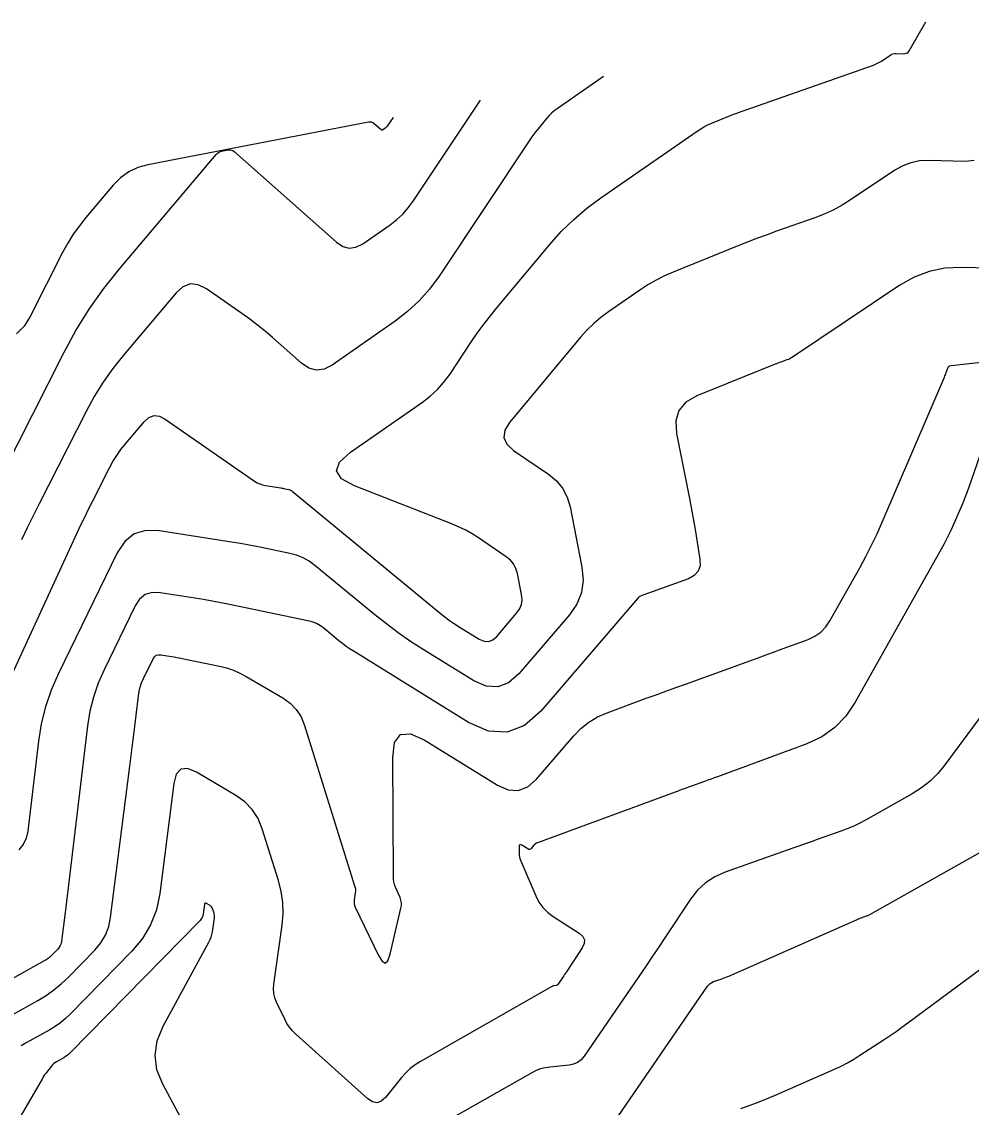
# Model space of a CAD drawing. Extents: x 1354696 to 1366163, y 660729 to 670380.
# Drawn here: x 1362761.7 to 1362848.2, y 664974.9 to 665073.8 of the extents above; entities that cross this region are included whole.
import ezdxf

# ---------------------------------------------------------------- set-up
doc = ezdxf.new("R2010")
doc.units = 0
doc.layers.add('R_Contours', color=7, linetype='Continuous')

msp = doc.modelspace()

# ---------------------------------------------------------------- linework, layer by layer
at = {"layer": 'R_Contours'}
for points in [[(1362760.003, 665012.498), (1362766.77, 665027.221), (1362767.105, 665027.94), (1362767.446, 665028.656), (1362767.795, 665029.368), (1362768.15, 665030.077), (1362769.709, 665033.146), (1362770.022, 665033.723), (1362770.368, 665034.278), (1362770.745, 665034.812), (1362771.154, 665035.325), (1362772.853, 665037.335), (1362773.292, 665037.727), (1362773.76, 665037.9), (1362774.257, 665037.854), (1362774.783, 665037.588), (1362782.924, 665031.926), (1362783.151, 665031.786), (1362783.389, 665031.674), (1362783.638, 665031.59), (1362783.898, 665031.534), (1362785.315, 665031.311), (1362785.405, 665031.296), (1362785.494, 665031.28), (1362785.583, 665031.263), (1362785.672, 665031.245), (1362786.027, 665031.172), (1362786.114, 665031.148), (1362786.196, 665031.115), (1362786.273, 665031.072), (1362786.345, 665031.02), (1362799.833, 665019.903), (1362800.249, 665019.572), (1362800.676, 665019.255), (1362801.113, 665018.953), (1362801.56, 665018.665), (1362803.372, 665017.544), (1362803.812, 665017.35), (1362804.225, 665017.326), (1362804.612, 665017.473), (1362804.972, 665017.792), (1362806.78, 665019.895), (1362807.049, 665020.281), (1362807.213, 665020.694), (1362807.273, 665021.134), (1362807.23, 665021.602), (1362806.848, 665023.529), (1362806.714, 665023.984), (1362806.502, 665024.389), (1362806.212, 665024.742), (1362805.845, 665025.043), (1362803.307, 665026.766), (1362802.74, 665027.128), (1362802.155, 665027.457), (1362801.552, 665027.753), (1362800.933, 665028.015), (1362792.004, 665031.504), (1362790.841, 665032.141), (1362790.394, 665032.862), (1362790.661, 665033.667), (1362791.644, 665034.557), (1362798.207, 665039.119), (1362798.918, 665039.663), (1362799.568, 665040.267), (1362800.158, 665040.929), (1362800.687, 665041.651), (1362802.685, 665044.656), (1362803.194, 665045.399), (1362803.723, 665046.128), (1362804.272, 665046.843), (1362804.84, 665047.542), (1362809.797, 665053.477), (1362810.852, 665054.657), (1362811.978, 665055.759), (1362813.177, 665056.781), (1362814.448, 665057.726), (1362823.221, 665063.801), (1362823.554, 665064.018), (1362823.899, 665064.217), (1362824.254, 665064.396), (1362824.619, 665064.555), (1362826.102, 665065.154), (1362826.473, 665065.302), (1362826.847, 665065.445), (1362827.221, 665065.584), (1362827.598, 665065.719), (1362839.275, 665069.822), (1362839.466, 665069.896), (1362839.651, 665069.982), (1362839.831, 665070.079), (1362840.004, 665070.187), (1362840.755, 665070.69), (1362840.896, 665070.77), (1362841.043, 665070.826), (1362841.198, 665070.858), (1362841.36, 665070.866), (1362842.022, 665070.85), (1362842.177, 665070.865), (1362842.311, 665070.916), (1362842.425, 665071.004), (1362842.519, 665071.128), (1362844.049, 665073.766)], [(1362814.708, 665068.765), (1362810.46, 665065.823), (1362810.208, 665065.636), (1362809.971, 665065.434), (1362809.748, 665065.216), (1362809.54, 665064.983), (1362808.734, 665064.018), (1362808.535, 665063.774), (1362808.344, 665063.525), (1362808.16, 665063.271), (1362807.982, 665063.011), (1362799.719, 665050.581), (1362798.862, 665049.414), (1362797.908, 665048.342), (1362796.857, 665047.366), (1362795.708, 665046.486), (1362789.974, 665042.5), (1362789.256, 665042.132), (1362788.553, 665042.036), (1362787.867, 665042.214), (1362787.196, 665042.664), (1362784.548, 665045.012), (1362783.877, 665045.589), (1362783.191, 665046.145), (1362782.489, 665046.681), (1362781.77, 665047.197), (1362778.549, 665049.437), (1362777.791, 665049.82), (1362777.075, 665049.887), (1362776.4, 665049.637), (1362775.766, 665049.071), (1362770.978, 665043.407), (1362770.014, 665042.196), (1362769.124, 665040.936), (1362768.309, 665039.627), (1362767.569, 665038.267), (1362763.305, 665029.869), (1362762.757, 665028.775), (1362762.219, 665027.677), (1362761.692, 665026.573)], [(1362757.042, 665026.869), (1362765.546, 665043.619), (1362766.65, 665045.648), (1362767.867, 665047.603), (1362769.195, 665049.484), (1362770.635, 665051.291), (1362779.411, 665061.673), (1362779.518, 665061.78), (1362779.637, 665061.865), (1362779.769, 665061.927), (1362779.915, 665061.968), (1362780.523, 665062.085), (1362780.67, 665062.098), (1362780.809, 665062.078), (1362780.938, 665062.025), (1362781.058, 665061.939), (1362790.371, 665053.684), (1362790.948, 665053.296), (1362791.539, 665053.143), (1362792.144, 665053.226), (1362792.763, 665053.543), (1362795.266, 665055.283), (1362795.867, 665055.743), (1362796.416, 665056.253), (1362796.914, 665056.813), (1362797.362, 665057.423), (1362803.485, 665066.633)], [(1362795.532, 665065.057), (1362795.005, 665064.265), (1362794.967, 665064.212), (1362794.924, 665064.164), (1362794.877, 665064.12), (1362794.825, 665064.081), (1362794.61, 665063.931), (1362794.556, 665063.904), (1362794.504, 665063.897), (1362794.453, 665063.91), (1362794.404, 665063.943), (1362793.812, 665064.467), (1362793.693, 665064.553), (1362793.565, 665064.605), (1362793.427, 665064.625), (1362793.281, 665064.613), (1362773.199, 665060.736), (1362772.291, 665060.483), (1362771.464, 665060.092), (1362770.719, 665059.563), (1362770.055, 665058.894), (1362767.56, 665055.943), (1362766.96, 665055.19), (1362766.406, 665054.406), (1362765.899, 665053.591), (1362765.438, 665052.745), (1362762.476, 665046.91), (1362761.93, 665046.047), (1362761.249, 665045.346)], [(1362848.463, 665061.123), (1362847.674, 665061.049), (1362844.307, 665061.13), (1362843.483, 665061.089), (1362842.694, 665060.926), (1362841.942, 665060.641), (1362841.224, 665060.233), (1362837.198, 665057.537), (1362836.419, 665057.05), (1362835.615, 665056.615), (1362834.785, 665056.232), (1362833.928, 665055.9), (1362830.452, 665054.679), (1362829.585, 665054.368), (1362828.721, 665054.048), (1362827.861, 665053.718), (1362827.005, 665053.378), (1362821.04, 665050.968), (1362820.247, 665050.622), (1362819.477, 665050.233), (1362818.73, 665049.803), (1362818.005, 665049.33), (1362815.153, 665047.355), (1362814.459, 665046.839), (1362813.805, 665046.281), (1362813.19, 665045.68), (1362812.614, 665045.035), (1362806.137, 665037.281), (1362805.697, 665036.567), (1362805.61, 665035.903), (1362805.876, 665035.288), (1362806.496, 665034.723), (1362809.681, 665032.561), (1362810.401, 665031.97), (1362810.969, 665031.278), (1362811.385, 665030.486), (1362811.648, 665029.592), (1362812.734, 665024.107), (1362812.845, 665022.913), (1362812.691, 665021.788), (1362812.272, 665020.734), (1362811.588, 665019.749), (1362806.974, 665014.382), (1362806.054, 665013.57), (1362805.067, 665013.194), (1362804.012, 665013.255), (1362802.89, 665013.751), (1362798.267, 665016.611), (1362797.124, 665017.345), (1362796.009, 665018.116), (1362794.92, 665018.925), (1362793.858, 665019.77), (1362788.412, 665024.259), (1362787.89, 665024.64), (1362787.334, 665024.949), (1362786.745, 665025.188), (1362786.122, 665025.356), (1362783.56, 665025.887), (1362782.919, 665026.016), (1362782.277, 665026.137), (1362781.633, 665026.251), (1362780.988, 665026.356), (1362774.261, 665027.419), (1362773.018, 665027.451), (1362771.96, 665027.127), (1362771.089, 665026.446), (1362770.405, 665025.407), (1362765.027, 665014.349), (1362764.388, 665012.885), (1362763.877, 665011.382), (1362763.494, 665009.842), (1362763.239, 665008.265), (1362762.259, 665000.061), (1362762.113, 664999.415), (1362761.839, 664998.851), (1362761.437, 664998.369)], [(1362855.204, 665051.204), (1362847.253, 665051.394), (1362845.767, 665051.32), (1362844.346, 665051.026), (1362842.988, 665050.511), (1362841.694, 665049.776), (1362831.91, 665043.225), (1362831.789, 665043.148), (1362831.663, 665043.08), (1362831.533, 665043.02), (1362831.399, 665042.969), (1362830.855, 665042.778), (1362830.72, 665042.729), (1362830.585, 665042.679), (1362830.45, 665042.627), (1362830.317, 665042.574), (1362823.191, 665039.695), (1362822.2, 665039.128), (1362821.561, 665038.369), (1362821.276, 665037.42), (1362821.344, 665036.279), (1362822.55, 665030.193), (1362822.679, 665029.527), (1362822.803, 665028.86), (1362822.921, 665028.192), (1362823.034, 665027.523), (1362823.475, 665024.837), (1362823.491, 665024.226), (1362823.322, 665023.724), (1362822.966, 665023.331), (1362822.425, 665023.048), (1362818.781, 665021.732), (1362818.7, 665021.702), (1362818.619, 665021.673), (1362818.537, 665021.643), (1362818.456, 665021.613), (1362818.132, 665021.494), (1362818.054, 665021.46), (1362817.982, 665021.417), (1362817.917, 665021.365), (1362817.857, 665021.304), (1362808.975, 665010.973), (1362807.496, 665009.667), (1362805.909, 665009.062), (1362804.213, 665009.159), (1362802.408, 665009.958), (1362791.988, 665016.405), (1362791.626, 665016.637), (1362791.273, 665016.881), (1362790.928, 665017.137), (1362790.592, 665017.405), (1362789.264, 665018.5), (1362788.921, 665018.75), (1362788.555, 665018.954), (1362788.167, 665019.111), (1362787.757, 665019.221), (1362780.632, 665020.698), (1362779.847, 665020.855), (1362779.061, 665021.004), (1362778.273, 665021.143), (1362777.484, 665021.272), (1362774.322, 665021.771), (1362773.586, 665021.791), (1362772.961, 665021.599), (1362772.446, 665021.196), (1362772.041, 665020.582), (1362769.207, 665014.753), (1362768.671, 665013.526), (1362768.243, 665012.268), (1362767.922, 665010.978), (1362767.709, 665009.656), (1362765.917, 664994.659), (1362765.856, 664994.156), (1362765.795, 664993.652), (1362765.732, 664993.148), (1362765.668, 664992.645), (1362765.336, 664990.035), (1362765.295, 664989.837), (1362765.225, 664989.653), (1362765.124, 664989.484), (1362764.994, 664989.329), (1362764.414, 664988.737), (1362764.265, 664988.595), (1362764.106, 664988.465), (1362763.939, 664988.347), (1362763.762, 664988.24), (1362755.62, 664983.703)], [(1362759.366, 664982.522), (1362763.184, 664984.65), (1362763.927, 664985.099), (1362764.631, 664985.598), (1362765.298, 664986.146), (1362765.928, 664986.743), (1362768.368, 664989.233), (1362768.916, 664989.885), (1362769.339, 664990.599), (1362769.636, 664991.372), (1362769.809, 664992.207), (1362771.562, 665005.983), (1362771.653, 665006.705), (1362771.743, 665007.427), (1362771.831, 665008.149), (1362771.918, 665008.871), (1362772.337, 665012.377), (1362772.403, 665012.786), (1362772.503, 665013.185), (1362772.635, 665013.574), (1362772.801, 665013.953), (1362773.677, 665015.756), (1362773.803, 665015.946), (1362773.962, 665016.071), (1362774.155, 665016.13), (1362774.383, 665016.124), (1362775.361, 665015.97), (1362775.605, 665015.93), (1362775.849, 665015.887), (1362776.092, 665015.841), (1362776.335, 665015.792), (1362779.73, 665015.089), (1362780.367, 665014.93), (1362780.985, 665014.72), (1362781.584, 665014.461), (1362782.163, 665014.152), (1362785.477, 665012.208), (1362786.159, 665011.725), (1362786.719, 665011.145), (1362787.157, 665010.468), (1362787.474, 665009.695), (1362792.033, 664995.092), (1362792.074, 664994.931), (1362792.096, 664994.767), (1362792.1, 664994.603), (1362792.086, 664994.437), (1362791.992, 664993.769), (1362791.981, 664993.604), (1362791.993, 664993.443), (1362792.03, 664993.285), (1362792.091, 664993.131), (1362794.196, 664988.743), (1362794.523, 664988.207), (1362794.809, 664988.048), (1362795.054, 664988.264), (1362795.259, 664988.858), (1362796.249, 664993.046), (1362796.288, 664993.294), (1362796.287, 664993.539), (1362796.246, 664993.78), (1362796.165, 664994.017), (1362795.761, 664994.961), (1362795.673, 664995.2), (1362795.609, 664995.444), (1362795.571, 664995.693), (1362795.557, 664995.947), (1362795.496, 665006.753), (1362795.668, 665008.13), (1362796.205, 665008.857), (1362797.105, 665008.936), (1362798.37, 665008.365), (1362805.034, 665004.243), (1362806.012, 665003.809), (1362806.932, 665003.757), (1362807.792, 665004.085), (1362808.594, 665004.793), (1362811.988, 665008.74), (1362812.643, 665009.413), (1362813.365, 665009.987), (1362814.156, 665010.463), (1362815.015, 665010.84), (1362818.588, 665012.155), (1362819.481, 665012.483), (1362820.375, 665012.81), (1362821.269, 665013.135), (1362822.164, 665013.459), (1362828.119, 665015.61), (1362828.772, 665015.846), (1362829.425, 665016.084), (1362830.077, 665016.322), (1362830.728, 665016.563), (1362833.334, 665017.525), (1362833.946, 665017.811), (1362834.481, 665018.189), (1362834.938, 665018.657), (1362835.316, 665019.217), (1362838.029, 665024.053), (1362838.58, 665025.068), (1362839.105, 665026.096), (1362839.602, 665027.138), (1362840.072, 665028.193), (1362845.75, 665041.41), (1362845.792, 665041.511), (1362845.832, 665041.613), (1362845.871, 665041.715), (1362845.908, 665041.818), (1362846.052, 665042.232), (1362846.097, 665042.324), (1362846.16, 665042.393), (1362846.242, 665042.439), (1362846.342, 665042.463), (1362859.844, 665043.937)], [(1362849.874, 665036.873), (1362847.969, 665031.398), (1362847.81, 665030.955), (1362847.644, 665030.516), (1362847.47, 665030.079), (1362847.288, 665029.646), (1362846.546, 665027.918), (1362846.355, 665027.488), (1362846.153, 665027.064), (1362845.939, 665026.646), (1362845.715, 665026.233), (1362837.614, 665011.791), (1362836.771, 665010.543), (1362835.754, 665009.499), (1362834.563, 665008.658), (1362833.199, 665008.02), (1362825.082, 665005.022), (1362824.787, 665004.914), (1362824.492, 665004.806), (1362824.197, 665004.698), (1362823.902, 665004.591), (1362822.72, 665004.165), (1362822.425, 665004.058), (1362822.13, 665003.95), (1362821.835, 665003.843), (1362821.54, 665003.734), (1362808.673, 664999), (1362808.584, 664998.961), (1362808.502, 664998.912), (1362808.427, 664998.852), (1362808.359, 664998.782), (1362808.102, 664998.483), (1362808.035, 664998.424), (1362807.963, 664998.397), (1362807.887, 664998.401), (1362807.805, 664998.437), (1362807.25, 664998.78), (1362807.144, 664998.828), (1362807.069, 664998.821), (1362807.025, 664998.761), (1362807.01, 664998.646), (1362807.014, 664998.01), (1362807.022, 664997.858), (1362807.045, 664997.709), (1362807.083, 664997.564), (1362807.136, 664997.421), (1362808.532, 664994.157), (1362808.817, 664993.604), (1362809.173, 664993.11), (1362809.6, 664992.676), (1362810.098, 664992.302), (1362812.484, 664990.762), (1362812.807, 664990.482), (1362812.961, 664990.167), (1362812.946, 664989.816), (1362812.763, 664989.429), (1362811.325, 664987.258), (1362811.241, 664987.132), (1362811.157, 664987.007), (1362811.072, 664986.882), (1362810.987, 664986.757), (1362810.526, 664986.085), (1362810.498, 664986.052), (1362810.466, 664986.027), (1362810.428, 664986.011), (1362810.386, 664986.002), (1362810.207, 664985.984), (1362810.162, 664985.977), (1362810.12, 664985.966), (1362810.079, 664985.951), (1362810.039, 664985.931), (1362798.036, 664979.096), (1362797.549, 664978.789), (1362797.097, 664978.441), (1362796.679, 664978.051), (1362796.296, 664977.621), (1362794.833, 664975.819), (1362794.459, 664975.474), (1362794.069, 664975.337), (1362793.662, 664975.411), (1362793.238, 664975.694), (1362786.686, 664981.574), (1362786.381, 664981.876), (1362786.109, 664982.203), (1362785.871, 664982.556), (1362785.667, 664982.934), (1362784.917, 664984.496), (1362784.761, 664984.892), (1362784.666, 664985.297), (1362784.634, 664985.711), (1362784.663, 664986.135), (1362785.418, 664991.505), (1362785.507, 664992.538), (1362785.481, 664993.562), (1362785.34, 664994.576), (1362785.085, 664995.581), (1362783.619, 665000.278), (1362783.236, 665001.212), (1362782.706, 665002.03), (1362782.029, 665002.732), (1362781.205, 665003.316), (1362777.616, 665005.421), (1362776.814, 665005.753), (1362776.204, 665005.695), (1362775.785, 665005.247), (1362775.558, 665004.41), (1362774.282, 664994.378), (1362773.978, 664992.907), (1362773.453, 664991.544), (1362772.708, 664990.287), (1362771.743, 664989.137), (1362766.113, 664983.395), (1362765.689, 664982.992), (1362765.239, 664982.622), (1362764.764, 664982.286), (1362764.263, 664981.983), (1362762.125, 664980.792), (1362761.671, 664980.509)], [(1362849.096, 665010.56), (1362845.781, 665006.086), (1362845.143, 665005.312), (1362844.435, 665004.617), (1362843.657, 665004.001), (1362842.81, 665003.464), (1362838.549, 665001.063), (1362838.027, 665000.784), (1362837.494, 665000.527), (1362836.951, 665000.294), (1362836.398, 665000.084), (1362834.163, 664999.289), (1362833.604, 664999.09), (1362833.045, 664998.892), (1362832.486, 664998.694), (1362831.926, 664998.497), (1362825.771, 664996.33), (1362824.827, 664995.913), (1362823.985, 664995.363), (1362823.246, 664994.681), (1362822.611, 664993.867), (1362820.277, 664990.343), (1362819.692, 664989.464), (1362819.103, 664988.586), (1362818.511, 664987.712), (1362817.915, 664986.839), (1362812.93, 664979.575), (1362812.657, 664979.252), (1362812.337, 664979.008), (1362811.97, 664978.845), (1362811.556, 664978.761), (1362809.803, 664978.585), (1362809.372, 664978.519), (1362808.955, 664978.41), (1362808.551, 664978.257), (1362808.162, 664978.061), (1362800.74, 664973.835)], [(1362815.334, 664973.064), (1362824.164, 664985.932), (1362824.277, 664986.073), (1362824.408, 664986.19), (1362824.556, 664986.285), (1362824.722, 664986.357), (1362825.422, 664986.597), (1362825.596, 664986.659), (1362825.769, 664986.724), (1362825.94, 664986.793), (1362826.11, 664986.866), (1362837.728, 664991.99), (1362837.837, 664992.037), (1362837.947, 664992.082), (1362838.058, 664992.125), (1362838.17, 664992.165), (1362838.737, 664992.367), (1362838.789, 664992.387), (1362838.84, 664992.409), (1362838.89, 664992.433), (1362838.939, 664992.459), (1362851.196, 664999.364)], [(1362778.088, 664970.44), (1362774.561, 664977.017), (1362774.03, 664978.34), (1362773.856, 664979.661), (1362774.04, 664980.98), (1362774.581, 664982.299), (1362778.765, 664989.955), (1362778.875, 664990.18), (1362778.963, 664990.411), (1362779.03, 664990.65), (1362779.076, 664990.895), (1362779.257, 664992.183), (1362779.266, 664992.286), (1362779.263, 664992.388), (1362779.249, 664992.49), (1362779.224, 664992.59), (1362779.094, 664993.007), (1362779.059, 664993.093), (1362779.01, 664993.168), (1362778.948, 664993.233), (1362778.872, 664993.286), (1362778.541, 664993.48), (1362778.468, 664993.511), (1362778.411, 664993.505), (1362778.373, 664993.464), (1362778.352, 664993.387), (1362778.243, 664992.532), (1362778.208, 664992.363), (1362778.148, 664992.208), (1362778.063, 664992.064), (1362777.953, 664991.932), (1362766.13, 664979.875), (1362765.998, 664979.749), (1362765.857, 664979.634), (1362765.709, 664979.528), (1362765.552, 664979.434), (1362764.885, 664979.062), (1362764.743, 664978.973), (1362764.612, 664978.872), (1362764.492, 664978.758), (1362764.383, 664978.632), (1362763.968, 664978.099), (1362763.866, 664977.965), (1362763.77, 664977.827), (1362763.678, 664977.686), (1362763.59, 664977.542), (1362756.045, 664964.619)], [(1362827.211, 664974.803), (1362828.039, 664975.097), (1362828.86, 664975.408), (1362829.675, 664975.737), (1362830.482, 664976.083), (1362835.732, 664978.398), (1362836.329, 664978.676), (1362836.912, 664978.977), (1362837.483, 664979.301), (1362838.041, 664979.649), (1362840.247, 664981.088), (1362840.796, 664981.452), (1362841.339, 664981.824), (1362841.877, 664982.204), (1362842.409, 664982.592), (1362852.336, 664989.943)]]:
    msp.add_lwpolyline(points, dxfattribs=at)

doc.saveas('drawing.dxf')
